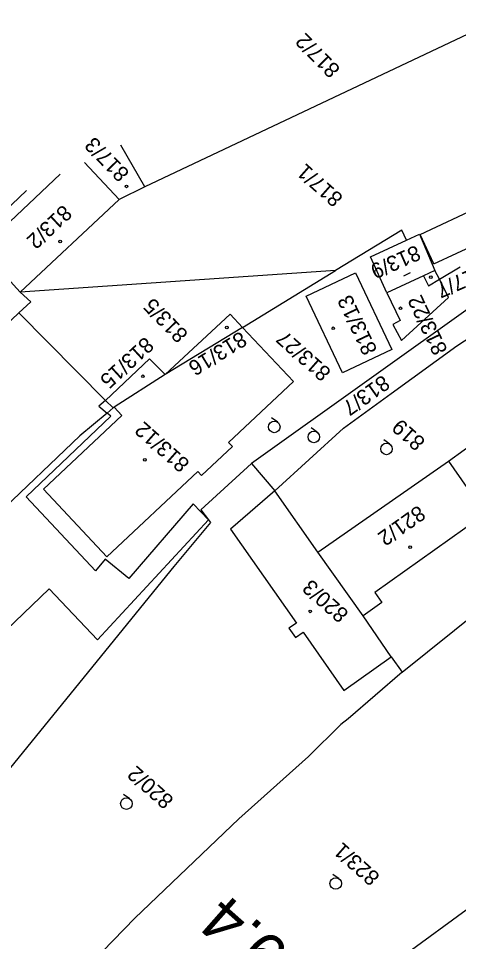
# Model space of a CAD drawing. Extents: x -496688 to -495455, y -1089309 to -1088026.
# Drawn here: x -496328.8 to -496271.5, y -1088217.5 to -1088097.4 of the extents above; entities that cross this region are included whole.
import ezdxf

# ---------------------------------------------------------------- set-up
doc = ezdxf.new("R2010")
doc.units = 0
for name, color, linetype in [('Vrstva 23', 7, 'Continuous'), ('Vrstva 55', 7, 'Continuous'), ('Vrstva 56', 7, 'Continuous'), ('Vrstva 57', 7, 'Continuous'), ('Vrstva 58', 7, 'Continuous'), ('Vrstva 59', 7, 'Continuous'), ('Vrstva 7', 7, 'Continuous')]:
    doc.layers.add(name, color=color, linetype=linetype)

msp = doc.modelspace()

# ---------------------------------------------------------------- linework, layer by layer
at = {"layer": 'Vrstva 23'}
for p, q in [((-496312.31, -1088119.35), (-496315.462, -1088113.896)), ((-496320.165, -1088116.156), (-496315.65, -1088120.99)), ((-496333.69, -1088127.43), (-496323.364, -1088117.693)), ((-496276.5, -1088125.53), (-496260.16, -1088117.88)), ((-496312.31, -1088119.35), (-496315.65, -1088120.99)), ((-496315.65, -1088120.99), (-496328.55, -1088133.03)), ((-496278.24, -1088126.28), (-496276.55, -1088125.49)), ((-496276.55, -1088125.49), (-496274.56, -1088130.21)), ((-496274.71, -1088129.36), (-496276.5, -1088125.53)), ((-496282.93, -1088128.45), (-496278.24, -1088126.28)), ((-496274.71, -1088129.36), (-496267.9, -1088126.18)), ((-496328.55, -1088133.03), (-496333.69, -1088127.43)), ((-496280.81, -1088133.14), (-496282.93, -1088128.45)), ((-496291.31, -1088133.56), (-496284.92, -1088130.53)), ((-496284.92, -1088130.53), (-496280.17, -1088140.48)), ((-496274.56, -1088130.21), (-496276.04, -1088130.9)), ((-496273.98, -1088131.36), (-496274.56, -1088130.21)), ((-496276.04, -1088130.9), (-496280.81, -1088133.14)), ((-496276.04, -1088130.9), (-496275.41, -1088132.22)), ((-496275.41, -1088132.22), (-496273.98, -1088131.36)), ((-496272.78, -1088133.72), (-496273.98, -1088131.36)), ((-496327.18, -1088134.28), (-496328.55, -1088133.03)), ((-496286.59, -1088143.52), (-496291.31, -1088133.56)), ((-496280.81, -1088133.14), (-496279.08, -1088136.73)), ((-496278.91, -1088139.32), (-496272.78, -1088133.72)), ((-496328.71, -1088135.71), (-496327.18, -1088134.28)), ((-496350.76, -1088156.43), (-496328.71, -1088135.71)), ((-496309.67, -1088143.77), (-496301.22, -1088135.9)), ((-496301.22, -1088135.9), (-496299.6, -1088137.62)), ((-496299.6, -1088137.62), (-496309.67, -1088143.77)), ((-496299.6, -1088137.62), (-496292.98, -1088144.67)), ((-496279.08, -1088136.73), (-496280.02, -1088137.23)), ((-496280.02, -1088137.23), (-496278.91, -1088139.32)), ((-496280.17, -1088140.48), (-496286.59, -1088143.52)), ((-496317.45, -1088147.13), (-496311.72, -1088141.73)), ((-496311.72, -1088141.73), (-496309.67, -1088143.77)), ((-496309.67, -1088143.77), (-496316.33, -1088148)), ((-496292.98, -1088144.67), (-496301.44, -1088152.61)), ((-496316.44, -1088148.1), (-496317.45, -1088147.13)), ((-496316.33, -1088148), (-496316.44, -1088148.1)), ((-496315.31, -1088149.08), (-496316.33, -1088148)), ((-496272.8, -1088155.01), (-496263.79, -1088148.47)), ((-496325.51, -1088158.67), (-496315.31, -1088149.08)), ((-496300.93, -1088153.13), (-496304.95, -1088156.9)), ((-496301.44, -1088152.61), (-496300.93, -1088153.13)), ((-496289.8, -1088166.88), (-496272.8, -1088155.01)), ((-496272.8, -1088155.01), (-496268.02, -1088161.9)), ((-496305.43, -1088156.36), (-496317.28, -1088167.48)), ((-496304.95, -1088156.9), (-496305.43, -1088156.36)), ((-496317.28, -1088167.48), (-496325.51, -1088158.67)), ((-496295.42, -1088158.88), (-496301.16, -1088163.87)), ((-496289.8, -1088166.88), (-496295.42, -1088158.88)), ((-496268.02, -1088161.9), (-496282.4, -1088172.11)), ((-496301.16, -1088163.87), (-496292.58, -1088176.09)), ((-496283.92, -1088175.15), (-496289.8, -1088166.88)), ((-496282.4, -1088172.11), (-496281.47, -1088173.42)), ((-496281.47, -1088173.42), (-496283.92, -1088175.15)), ((-496292.58, -1088176.09), (-496293.56, -1088176.78)), ((-496280.24, -1088180.51), (-496283.92, -1088175.15)), ((-496293.56, -1088176.78), (-496292.71, -1088177.99)), ((-496292.71, -1088177.99), (-496291.73, -1088177.3)), ((-496291.73, -1088177.3), (-496286.4, -1088184.88)), ((-496286.4, -1088184.88), (-496280.24, -1088180.51))]:
    msp.add_line(p, q, dxfattribs=at)
at = {"layer": 'Vrstva 55'}
for p, q in [((-496265.99, -1088097.42), (-496312.31, -1088119.35)), ((-496373.06, -1088163.12), (-496327.731, -1088119.792)), ((-496278.87, -1088124.96), (-496287.5, -1088130.23)), ((-496278.24, -1088126.28), (-496278.87, -1088124.96)), ((-496287.5, -1088130.23), (-496328.55, -1088133.03)), ((-496299.6, -1088137.62), (-496287.5, -1088130.23)), ((-496273.98, -1088131.36), (-496271.27, -1088129.74)), ((-496267.72, -1088133.38), (-496298.45, -1088155.33)), ((-496328.71, -1088135.71), (-496317.45, -1088147.13)), ((-496271.7, -1088140.01), (-496265.89, -1088136.18)), ((-496280.26, -1088146.23), (-496271.7, -1088140.01)), ((-496286.46, -1088150.74), (-496280.26, -1088146.23)), ((-496316.44, -1088148.1), (-496317.24, -1088148.77)), ((-496327.78, -1088159.67), (-496316.73, -1088149.19)), ((-496317.24, -1088148.77), (-496320.78, -1088151.75)), ((-496316.73, -1088149.19), (-496317.24, -1088148.77)), ((-496295.42, -1088158.88), (-496286.46, -1088150.74)), ((-496320.78, -1088151.75), (-496343.54, -1088173.37)), ((-496298.45, -1088155.33), (-496305.02, -1088161.37)), ((-496298.45, -1088155.33), (-496295.42, -1088158.88)), ((-496318.76, -1088169.3), (-496327.78, -1088159.67)), ((-496306.05, -1088160.58), (-496314.41, -1088170.29)), ((-496304.04, -1088162.67), (-496306.05, -1088160.58)), ((-496305.02, -1088161.37), (-496304.04, -1088162.67)), ((-496318.49, -1088178.29), (-496304.04, -1088162.67)), ((-496304.04, -1088162.67), (-496303.76, -1088163.03)), ((-496303.76, -1088163.03), (-496308.55, -1088168.74)), ((-496308.55, -1088168.74), (-496333.82, -1088199.82)), ((-496317.47, -1088167.8), (-496318.76, -1088169.3)), ((-496314.41, -1088170.29), (-496317.47, -1088167.8)), ((-496342.29, -1088188.3), (-496324.77, -1088171.65)), ((-496324.77, -1088171.65), (-496318.49, -1088178.29)), ((-496278.83, -1088182.48), (-496265.29, -1088171.61)), ((-496280.24, -1088180.51), (-496278.83, -1088182.48)), ((-496278.83, -1088182.48), (-496285.87, -1088188.57)), ((-496286.81, -1088189.29), (-496291.03, -1088193.47)), ((-496285.87, -1088188.57), (-496286.81, -1088189.29)), ((-496291.03, -1088193.47), (-496300.1, -1088201.57)), ((-496300.1, -1088201.57), (-496313.61, -1088214.48)), ((-496254.42, -1088201.7), (-496311.81, -1088243.59)), ((-496313.61, -1088214.48), (-496319.53, -1088220.58))]:
    msp.add_line(p, q, dxfattribs=at)
at = {"layer": 'Vrstva 56'}
for p, q in [((-496317.45, -1088147.13), (-496318.3, -1088147.89)), ((-496318.3, -1088147.89), (-496317.24, -1088148.77))]:
    msp.add_line(p, q, dxfattribs=at)
at = {"layer": 'Vrstva 58'}
for p, q in [((-496295.03, -1088149.967), (-496295.836, -1088149.376)), ((-496289.874, -1088151.27), (-496290.68, -1088150.679)), ((-496280.411, -1088152.83), (-496281.217, -1088152.239)), ((-496314.28, -1088198.984), (-496315.086, -1088198.393)), ((-496287.03, -1088209.39), (-496287.836, -1088208.799))]:
    msp.add_line(p, q, dxfattribs=at)
for centre in [(-496295.473, -1088150.572), (-496290.317, -1088151.875), (-496280.854, -1088153.435), (-496314.723, -1088199.589), (-496287.473, -1088209.995)]:
    msp.add_circle(centre, 0.75, dxfattribs=at)
at = {"layer": 'Vrstva 59'}
msp.add_line((-496277.762, -1088130.51), (-496278.668, -1088130.934), dxfattribs=at)
for centre in [(-496314.697, -1088119.268), (-496323.328, -1088126.447), (-496275.103, -1088131.078), (-496279.055, -1088135.136), (-496301.646, -1088137.639), (-496287.79, -1088137.737), (-496312.566, -1088143.986), (-496312.309, -1088154.854), (-496277.77, -1088166.221), (-496290.782, -1088174.574)]:
    msp.add_circle(centre, 0.175, dxfattribs=at)

# ---------------------------------------------------------------- texts
at = {"layer": 'Vrstva 57'}
for s, rotation, p in [('817/2', 134.37899, (-496286.773, -1088103.95)), ('817/3', 134.37899, (-496314.223, -1088117.473)), ('817/1', 138.47617, (-496286.391, -1088120.624)), ('813/2', 223.02507, (-496322.966, -1088121.554)), ('813/9', 203.71124, (-496277.001, -1088126.86)), ('817/7', 203.71124, (-496268.473, -1088129.357)), ('813/5', 134.37899, (-496306.577, -1088138.427)), ('813/13', 115.35607, (-496282.024, -1088140.6)), ('813/22', 115.35607, (-496272.872, -1088140.6)), ('813/16', 211.41345, (-496299.853, -1088138.054)), ('813/27', 138.47617, (-496287.951, -1088143.305)), ('813/15', 222.59327, (-496312.301, -1088138.729)), ('813/7', 215.53768, (-496281.369, -1088143.716)), ('819', 138.47617, (-496275.68, -1088152.357)), ('813/12', 138.47617, (-496306.358, -1088155.166)), ('821/2', 215.37528, (-496276.719, -1088160.682)), ('820/3', 138.47617, (-496285.664, -1088174.727)), ('820/2', 138.47617, (-496308.439, -1088198.969)), ('823/1', 138.47617, (-496281.604, -1088208.958))]:
    msp.add_text(s, height=2, rotation=rotation, dxfattribs=at).set_placement(p)
at = {"layer": 'Vrstva 7'}
msp.add_text('29.4', height=6, rotation=138.55699, dxfattribs=at).set_placement((-496289.96, -1088221.511))

doc.saveas('drawing.dxf')
